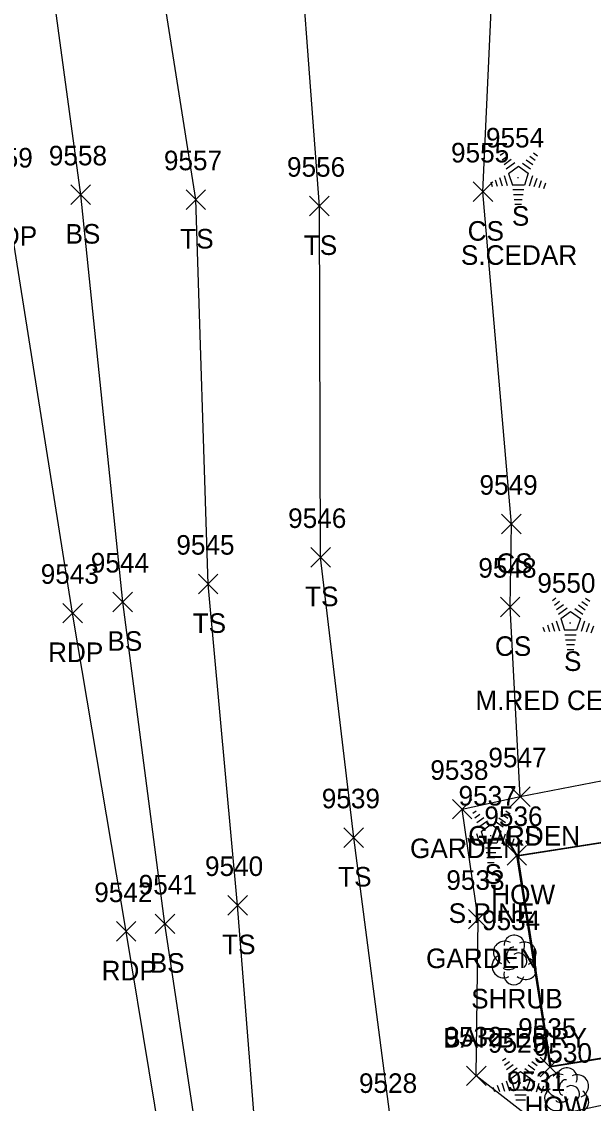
# Model space of a CAD drawing. Extents: x 1439173 to 1457902, y 641926 to 659889.
# Drawn here: x 1448250.2 to 1448308.6, y 646621.1 to 646731.6 of the extents above; entities that cross this region are included whole.
import ezdxf

# ---------------------------------------------------------------- set-up
doc = ezdxf.new("R2010")
doc.units = 0
for name, color, linetype in [('L_A', 7, 'Continuous'), ('L_C', 7, 'Continuous'), ('L_I', 7, 'Continuous'), ('L_TIC', 7, 'Continuous'), ('LAPB', 7, 'Continuous'), ('LBC', 7, 'Continuous'), ('LELB', 7, 'Continuous'), ('Level 5', 7, 'Continuous'), ('LSH', 7, 'Continuous'), ('LTC', 7, 'Continuous'), ('LTD', 7, 'Continuous'), ('P_A', 7, 'Continuous'), ('P_I', 7, 'Continuous'), ('P_TIC', 7, 'Continuous'), ('PET', 7, 'Continuous')]:
    doc.layers.add(name, color=color, linetype=linetype)

msp = doc.modelspace()

# ---------------------------------------------------------------- linework, layer by layer
at = {"layer": 'L_TIC'}
for points in [[(1448296.35, 646713.25), (1448298.35, 646715.25)], [(1448298.35, 646713.25), (1448296.35, 646715.25)], [(1448255.24, 646712.95), (1448257.24, 646714.95)], [(1448257.24, 646712.95), (1448255.24, 646714.95)], [(1448267, 646712.45), (1448269, 646714.45)], [(1448269, 646712.45), (1448267, 646714.45)], [(1448279.63, 646711.79), (1448281.63, 646713.79)], [(1448281.63, 646711.79), (1448279.63, 646713.79)], [(1448299.26, 646679.28), (1448301.26, 646681.28)], [(1448301.26, 646679.28), (1448299.26, 646681.28)], [(1448279.76, 646675.88), (1448281.76, 646677.88)], [(1448281.76, 646675.88), (1448279.76, 646677.88)], [(1448268.27, 646673.15), (1448270.27, 646675.15)], [(1448270.27, 646673.15), (1448268.27, 646675.15)], [(1448259.53, 646671.32), (1448261.53, 646673.32)], [(1448261.53, 646671.32), (1448259.53, 646673.32)], [(1448299.14, 646670.8), (1448301.14, 646672.8)], [(1448301.14, 646670.8), (1448299.14, 646672.8)], [(1448300.17, 646651.41), (1448302.17, 646653.41)], [(1448302.17, 646651.41), (1448300.17, 646653.41)], [(1448300.17, 646651.41), (1448302.17, 646653.41)], [(1448302.17, 646651.41), (1448300.17, 646653.41)], [(1448294.23, 646650.13), (1448296.23, 646652.13)], [(1448296.23, 646650.13), (1448294.23, 646652.13)], [(1448283.15, 646647.22), (1448285.15, 646649.22)], [(1448285.15, 646647.22), (1448283.15, 646649.22)], [(1448299.82, 646645.41), (1448301.82, 646647.41)], [(1448301.82, 646645.41), (1448299.82, 646647.41)], [(1448271.28, 646640.3), (1448273.28, 646642.3)], [(1448273.28, 646640.3), (1448271.28, 646642.3)], [(1448263.85, 646638.41), (1448265.85, 646640.41)], [(1448265.85, 646638.41), (1448263.85, 646640.41)], [(1448295.87, 646638.88), (1448297.87, 646640.88)], [(1448297.87, 646638.88), (1448295.87, 646640.88)], [(1448303.22, 646623.76), (1448305.22, 646625.76)], [(1448305.22, 646623.76), (1448303.22, 646625.76)], [(1448295.67, 646622.87), (1448297.67, 646624.87)], [(1448297.67, 646622.87), (1448295.67, 646624.87)]]:
    msp.add_lwpolyline(points, dxfattribs=at)
at = {"layer": 'LAPB'}
msp.add_lwpolyline([(1448341.31, 646627.66), (1448302.5, 646619.32), (1448296.67, 646623.87), (1448296.87, 646639.88), (1448295.23, 646651.13), (1448301.17, 646652.41), (1448313.84, 646654.87), (1448320.55, 646656.81), (1448319.8, 646662.04), (1448330.53, 646664.63), (1448336.64, 646664.65)], dxfattribs=at)
at = {"layer": 'LBC'}
msp.add_lwpolyline([(1448354.68, 646638.74), (1448340.21, 646637.22), (1448340.95, 646630.68), (1448304.22, 646624.76), (1448300.82, 646646.41), (1448324.15, 646650.05), (1448335.65, 646651.9), (1448337.25, 646652.1), (1448337.28, 646652.96), (1448338.32, 646653.03), (1448352.01, 646655.05)], dxfattribs=at)
at = {"layer": 'LELB'}
for points in [[(1448318.74, 646292.21), (1448316.52, 646298.57), (1448314.96, 646309.84), (1448311.96, 646334.67), (1448308.77, 646355.56), (1448304.36, 646383.09), (1448300.44, 646410.91), (1448294.85, 646448.68), (1448293.89, 646457.32), (1448293.83, 646460.88), (1448290.31, 646478.07), (1448284.75, 646509.86), (1448279.41, 646543.51), (1448274.67, 646580.58), (1448274.88, 646608.07), (1448272.28, 646641.3), (1448269.27, 646674.15), (1448268, 646713.45), (1448261.58, 646754.31)], [(1448301.58, 646507.94), (1448301.83, 646505.93), (1448300.84, 646506.04), (1448298.73, 646516.23), (1448300.58, 646516.66), (1448296.94, 646526.82), (1448285.25, 646550.8), (1448284.84, 646572.85), (1448274.67, 646580.58), (1448269.38, 646609.39), (1448264.85, 646639.41), (1448260.53, 646672.32), (1448256.24, 646713.95), (1448251.02, 646752.32)], [(1448367.64, 646605.68), (1448337.6, 646601.61), (1448311.09, 646607.42), (1448287.94, 646619.12), (1448284.15, 646648.22), (1448280.76, 646676.88), (1448280.63, 646712.79), (1448277.88, 646749.55)], [(1448301.17, 646652.41), (1448300.14, 646671.8), (1448300.26, 646680.28), (1448297.35, 646714.25), (1448298.63, 646742.52)]]:
    msp.add_lwpolyline(points, dxfattribs=at)
at = {"layer": 'Level 5'}
for p, q in [((1448337.37, 646652.03), (1448300.93, 646646.33)), ((1448300.93, 646646.33), (1448304.31, 646624.87)), ((1448300.93, 646646.33), (1448300.93, 646646.33)), ((1448304.31, 646624.87), (1448340.85, 646630.76))]:
    msp.add_line(p, q, dxfattribs=at)
at = {"layer": 'LSH'}
msp.add_line((1448300.52, 646635.76), (1448300.52, 646635.76), dxfattribs=at)
msp.add_line((1448300.52, 646635.76), (1448300.52, 646635.76), dxfattribs=at)
msp.add_arc((1448300.56, 646637.2), 1.05, 335.5272, 180.9563, dxfattribs=at)
for centre, major_axis, ratio, start_param, end_param in [((1448299.72, 646636.43), (1.21, -0.51), 0.895232, 1.570796, 4.712389), ((1448300.31, 646636.22), (-0.208, -0.792), 0.645439, 3.141593, 6.283185), ((1448301.56, 646636.35), (-1.14, -0.48), 0.949671, 1.570796, 4.712389), ((1448299.43, 646635.06), (0.58, -1.04), 0.959034, 3.141593, 6.283185), ((1448301.02, 646635.6), (-0.5, 0.667), 0.989748, 3.141593, 6.283185), ((1448301.52, 646634.93), (-1.09, 0.79), 0.841452, 1.570796, 4.712389), ((1448300.52, 646634.26), (0.26, 1.06), 0.942809, 1.570796, 4.712389), ((1448300.06, 646635.01), (-0.625, -0.083), 0.423636, 0, 3.141593)]:
    msp.add_ellipse(centre, major_axis=major_axis, ratio=ratio, start_param=start_param, end_param=end_param, dxfattribs=at)
at = {"layer": 'LTC'}
for p, q in [((1448299.11, 646717.99), (1448299.47, 646718.24)), ((1448299.32, 646717.52), (1448299.85, 646717.9)), ((1448299.53, 646717.05), (1448300.24, 646717.57)), ((1448301.77, 646717.53), (1448302.45, 646717.04)), ((1448302.14, 646717.88), (1448302.69, 646717.48)), ((1448302.51, 646718.23), (1448302.93, 646717.92)), ((1448299.74, 646716.59), (1448300.62, 646717.23)), ((1448299.97, 646716.13), (1448300.98, 646716.87)), ((1448300.98, 646716.87), (1448301.98, 646716.14)), ((1448301.4, 646717.18), (1448302.21, 646716.59)), ((1448298.15, 646715.26), (1448298.3, 646714.8)), ((1448298.6, 646715.48), (1448298.81, 646714.83)), ((1448299.06, 646715.7), (1448299.33, 646714.86)), ((1448299.51, 646715.91), (1448299.84, 646714.9)), ((1448299.97, 646716.13), (1448300.36, 646714.94)), ((1448301.98, 646716.14), (1448301.59, 646714.94)), ((1448302.41, 646715.87), (1448302.08, 646714.83)), ((1448302.86, 646715.62), (1448302.57, 646714.74)), ((1448303.3, 646715.37), (1448303.07, 646714.64)), ((1448301.59, 646714.94), (1448300.36, 646714.94)), ((1448301.55, 646714.44), (1448300.4, 646714.44)), ((1448303.75, 646715.12), (1448303.56, 646714.55)), ((1448301.46, 646713.94), (1448300.48, 646713.94)), ((1448301.38, 646713.44), (1448300.55, 646713.44)), ((1448301.3, 646712.94), (1448300.62, 646712.94)), ((1448304.45, 646672.46), (1448304.81, 646672.72)), ((1448304.66, 646672), (1448305.19, 646672.38)), ((1448304.87, 646671.53), (1448305.58, 646672.04)), ((1448307.48, 646672.36), (1448308.03, 646671.96)), ((1448307.85, 646672.7), (1448308.27, 646672.4)), ((1448305.08, 646671.07), (1448305.96, 646671.71)), ((1448305.31, 646670.61), (1448306.32, 646671.35)), ((1448306.32, 646671.35), (1448307.31, 646670.62)), ((1448306.74, 646671.66), (1448307.55, 646671.07)), ((1448307.11, 646672.01), (1448307.79, 646671.51)), ((1448303.94, 646669.96), (1448304.15, 646669.31)), ((1448304.4, 646670.18), (1448304.67, 646669.34)), ((1448304.85, 646670.39), (1448305.18, 646669.37)), ((1448305.31, 646670.61), (1448305.69, 646669.42)), ((1448307.31, 646670.62), (1448306.92, 646669.42)), ((1448307.75, 646670.35), (1448307.41, 646669.31)), ((1448308.2, 646670.1), (1448307.91, 646669.22)), ((1448308.64, 646669.85), (1448308.4, 646669.12)), ((1448303.48, 646669.74), (1448303.64, 646669.28)), ((1448306.92, 646669.42), (1448305.69, 646669.42)), ((1448306.88, 646668.92), (1448305.74, 646668.92)), ((1448306.8, 646668.42), (1448305.81, 646668.42)), ((1448306.72, 646667.92), (1448305.89, 646667.92)), ((1448306.63, 646667.42), (1448305.96, 646667.42)), ((1448296.32, 646650.71), (1448296.67, 646650.97)), ((1448296.53, 646650.24), (1448297.05, 646650.63)), ((1448296.74, 646649.78), (1448297.44, 646650.29)), ((1448296.94, 646649.31), (1448297.82, 646649.95)), ((1448298.97, 646650.25), (1448299.65, 646649.76)), ((1448299.34, 646650.6), (1448299.89, 646650.2)), ((1448299.71, 646650.95), (1448300.13, 646650.64)), ((1448297.17, 646648.86), (1448298.18, 646649.59)), ((1448297.17, 646648.86), (1448297.56, 646647.66)), ((1448298.18, 646649.59), (1448299.18, 646648.87)), ((1448298.6, 646649.9), (1448299.41, 646649.31)), ((1448299.18, 646648.87), (1448298.79, 646647.66)), ((1448295.35, 646647.99), (1448295.5, 646647.52)), ((1448295.8, 646648.2), (1448296.02, 646647.55)), ((1448296.26, 646648.42), (1448296.53, 646647.58)), ((1448296.71, 646648.64), (1448297.05, 646647.62)), ((1448299.62, 646648.59), (1448299.28, 646647.55)), ((1448300.06, 646648.34), (1448299.77, 646647.46)), ((1448300.5, 646648.09), (1448300.27, 646647.36)), ((1448300.95, 646647.84), (1448300.76, 646647.27)), ((1448298.79, 646647.66), (1448297.56, 646647.66)), ((1448298.75, 646647.16), (1448297.6, 646647.16)), ((1448298.66, 646646.66), (1448297.68, 646646.66)), ((1448298.58, 646646.16), (1448297.75, 646646.16)), ((1448298.5, 646645.66), (1448297.82, 646645.66)), ((1448299.34, 646625.44), (1448299.69, 646625.69)), ((1448302.74, 646625.68), (1448303.15, 646625.37)), ((1448299.55, 646624.97), (1448300.08, 646625.35)), ((1448299.76, 646624.5), (1448300.46, 646625.02)), ((1448299.97, 646624.04), (1448300.84, 646624.68)), ((1448301.62, 646624.63), (1448302.43, 646624.04)), ((1448301.99, 646624.98), (1448302.67, 646624.49)), ((1448302.36, 646625.33), (1448302.91, 646624.93)), ((1448300.19, 646623.58), (1448301.2, 646624.32)), ((1448300.19, 646623.58), (1448300.58, 646622.39)), ((1448301.2, 646624.32), (1448302.2, 646623.59)), ((1448302.2, 646623.59), (1448301.81, 646622.39)), ((1448298.37, 646622.72), (1448298.52, 646622.25)), ((1448298.82, 646622.93), (1448299.04, 646622.28)), ((1448299.28, 646623.15), (1448299.55, 646622.31)), ((1448299.74, 646623.36), (1448300.07, 646622.35)), ((1448301.81, 646622.39), (1448300.58, 646622.39)), ((1448302.64, 646623.32), (1448302.3, 646622.28)), ((1448303.08, 646623.07), (1448302.79, 646622.19)), ((1448303.53, 646622.82), (1448303.29, 646622.09)), ((1448303.97, 646622.57), (1448303.78, 646622)), ((1448301.77, 646621.89), (1448300.62, 646621.89)), ((1448301.69, 646621.39), (1448300.7, 646621.39))]:
    msp.add_line(p, q, dxfattribs=at)
at = {"layer": 'LTD'}
msp.add_line((1448305.89, 646622.21), (1448305.89, 646622.21), dxfattribs=at)
msp.add_line((1448305.89, 646622.21), (1448305.89, 646622.21), dxfattribs=at)
msp.add_arc((1448305.94, 646623.64), 1.05, 335.5272, 180.9563, dxfattribs=at)
for centre, major_axis, ratio, start_param, end_param in [((1448305.1, 646622.87), (1.21, -0.51), 0.895232, 1.570796, 4.712389), ((1448305.68, 646622.67), (-0.208, -0.792), 0.645439, 3.141593, 6.283185), ((1448306.93, 646622.79), (-1.14, -0.48), 0.949671, 1.570796, 4.712389), ((1448304.81, 646621.5), (0.58, -1.04), 0.959034, 3.141593, 6.283185), ((1448306.39, 646622.04), (-0.5, 0.667), 0.989748, 3.141593, 6.283185), ((1448306.89, 646621.38), (-1.09, 0.79), 0.841452, 1.570796, 4.712389), ((1448305.43, 646621.46), (-0.625, -0.083), 0.423636, 0, 3.141593)]:
    msp.add_ellipse(centre, major_axis=major_axis, ratio=ratio, start_param=start_param, end_param=end_param, dxfattribs=at)
at = {"layer": 'P_TIC'}
for points in [[(1448254.41, 646670.17), (1448256.41, 646672.17)], [(1448256.41, 646670.17), (1448254.41, 646672.17)], [(1448259.88, 646637.63), (1448261.88, 646639.63)], [(1448261.88, 646637.63), (1448259.88, 646639.63)]]:
    msp.add_lwpolyline(points, dxfattribs=at)
at = {"layer": 'PET'}
msp.add_lwpolyline([(1448276.96, 646543.22), (1448270.54, 646579.93), (1448265.59, 646610.13), (1448260.88, 646638.63), (1448255.41, 646671.17), (1448248.66, 646713.73), (1448243.76, 646743.97), (1448235.04, 646800.32), (1448226.34, 646853.04), (1448221.22, 646886.82), (1448214.61, 646928.36), (1448210.31, 646953.97), (1448206.09, 646983.02)], dxfattribs=at)

# ---------------------------------------------------------------- texts
at = {"layer": 'L_A'}
for s, p in [('S', (1448300.31, 646710.78)), ('BS', (1448254.68, 646708.95)), ('CS', (1448295.79, 646709.25)), ('TS', (1448266.41, 646708.45)), ('TS', (1448279.04, 646707.79)), ('CS', (1448298.71, 646675.28)), ('TS', (1448279.17, 646671.88)), ('TS', (1448267.68, 646669.15)), ('BS', (1448258.97, 646667.32)), ('CS', (1448298.58, 646666.8)), ('S', (1448305.64, 646665.26)), ('GARDEN', (1448295.84, 646647.41)), ('CS', (1448299.61, 646647.41)), ('GARDEN', (1448289.9, 646646.13)), ('S', (1448297.51, 646643.5)), ('TS', (1448282.55, 646643.22)), ('HOW', (1448298.2, 646641.41)), ('TS', (1448270.69, 646636.3)), ('GARDEN', (1448291.54, 646634.88)), ('BS', (1448263.29, 646634.41)), ('SHRUB', (1448296.15, 646630.76)), ('HOW', (1448301.61, 646619.76))]:
    msp.add_text(s, height=2, dxfattribs=at).set_placement(p)
at = {"layer": 'L_C'}
for s, p in [('S.CEDAR', (1448295.1, 646706.78)), ('M.RED CEDAR', (1448296.58, 646661.26)), ('S.PINE', (1448293.85, 646639.5)), ('BARBERRY', (1448293.29, 646626.76))]:
    msp.add_text(s, height=2, dxfattribs=at).set_placement(p)
at = {"layer": 'L_I'}
for s, p in [('9554', (1448297.66, 646718.78)), ('9558', (1448252.98, 646716.95)), ('9557', (1448264.74, 646716.45)), ('9555', (1448294.09, 646717.25)), ('9556', (1448277.32, 646715.79)), ('9549', (1448297, 646683.28)), ('9546', (1448277.44, 646679.88)), ('9545', (1448266.01, 646677.15)), ('9544', (1448257.27, 646675.32)), ('9548', (1448296.88, 646674.8)), ('9550', (1448302.91, 646673.26)), ('9547', (1448297.91, 646655.41)), ('9547', (1448297.91, 646655.41)), ('9538', (1448291.97, 646654.13)), ('9539', (1448280.88, 646651.22)), ('9537', (1448294.86, 646651.5)), ('9536', (1448297.5, 646649.41)), ('9540', (1448268.94, 646644.3)), ('9541', (1448262.16, 646642.41)), ('9533', (1448293.61, 646642.88)), ('9534', (1448297.26, 646638.76)), ('9532', (1448293.41, 646626.87)), ('9535', (1448300.96, 646627.76)), ('9529', (1448297.87, 646626.23)), ('9530', (1448302.55, 646625.21)), ('9528', (1448284.68, 646622.12)), ('9531', (1448299.81, 646622.32))]:
    msp.add_text(s, height=2, dxfattribs=at).set_placement(p)
at = {"layer": 'LTC'}
for p in [(1448300.86, 646715.88), (1448306.2, 646670.36), (1448298.06, 646648.6), (1448301.08, 646623.33)]:
    msp.add_text('.', height=1.04, rotation=270, dxfattribs=at).set_placement(p)
at = {"layer": 'P_A'}
for p in [(1448246.14, 646708.73), (1448252.9, 646666.17), (1448258.37, 646633.63)]:
    msp.add_text('RDP', height=2, dxfattribs=at).set_placement(p)
at = {"layer": 'P_I'}
for s, p in [('9559', (1448245.39, 646716.73)), ('9543', (1448252.15, 646674.17)), ('9542', (1448257.62, 646641.63))]:
    msp.add_text(s, height=2, dxfattribs=at).set_placement(p)

doc.saveas('drawing.dxf')
